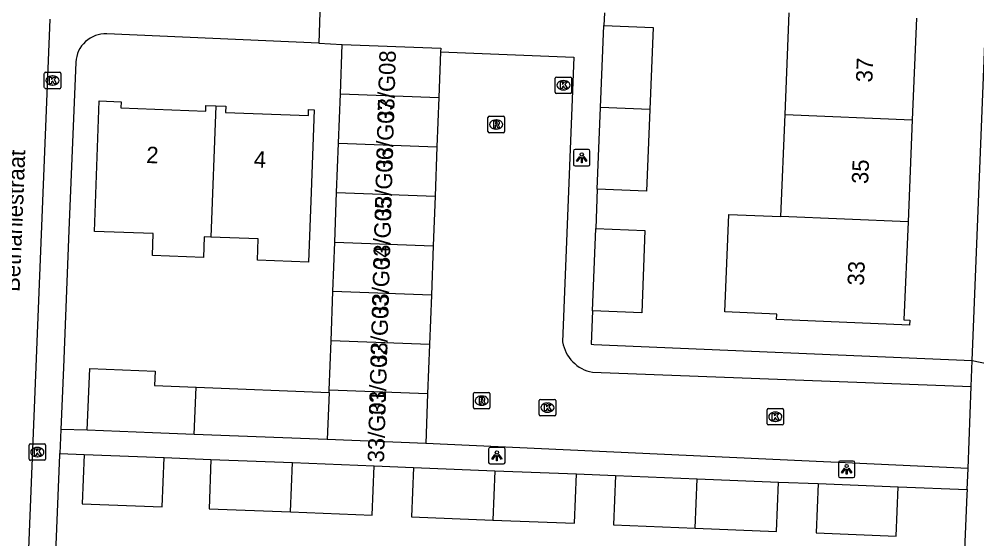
# Model space of a CAD drawing. Extents: x 161355 to 162026, y 386504 to 387459.
# Drawn here: x 161688.1 to 161746.4, y 387310.9 to 387342.4 of the extents above; entities that cross this region are included whole.
import ezdxf

# ---------------------------------------------------------------- set-up
doc = ezdxf.new("R2010")
doc.units = 0
for name, color, linetype in [('IMGEO_Kolk', 7, 'Continuous'), ('IMGEO_Lichtpunt', 7, 'Continuous'), ('IMGEO_Muur', 7, 'Continuous'), ('IMGEO_Openbare_ruimte_label', 7, 'Continuous'), ('IMGEO_Pand', 7, 'Continuous'), ('IMGEO_Pand_nummerreeks', 7, 'Continuous'), ('IMGEO_Rijbaan_lokaal_open', 7, 'Continuous'), ('IMGEO_Rioolput', 7, 'Continuous'), ('IMGEO_Voetpad_open', 7, 'Continuous')]:
    doc.layers.add(name, color=color, linetype=linetype)

msp = doc.modelspace()

# ---------------------------------------------------------------- linework, layer by layer
at = {"layer": 'IMGEO_Kolk'}
for p, q in [((161689.668, 387338.28), (161689.668, 387339.132)), ((161689.743, 387339.206), (161690.595, 387339.206)), ((161690.669, 387339.132), (161690.669, 387338.28)), ((161690.156, 387338.986), (161690.181, 387338.986)), ((161720.731, 387337.988), (161720.731, 387338.84)), ((161720.806, 387338.914), (161721.658, 387338.914)), ((161721.219, 387338.694), (161721.244, 387338.694)), ((161721.732, 387338.84), (161721.732, 387337.988)), ((161690.595, 387338.206), (161689.743, 387338.206)), ((161690.179, 387338.426), (161690.154, 387338.426)), ((161721.242, 387338.134), (161721.217, 387338.134)), ((161721.658, 387337.914), (161720.806, 387337.914)), ((161719.836, 387319.328), (161720.688, 387319.328)), ((161719.761, 387318.402), (161719.761, 387319.254)), ((161720.249, 387319.108), (161720.274, 387319.108)), ((161720.762, 387319.254), (161720.762, 387318.402)), ((161733.687, 387318.775), (161734.539, 387318.775)), ((161720.688, 387318.328), (161719.836, 387318.328)), ((161720.272, 387318.548), (161720.247, 387318.548)), ((161733.612, 387317.849), (161733.612, 387318.701)), ((161734.1, 387318.555), (161734.125, 387318.555)), ((161734.613, 387318.701), (161734.613, 387317.849)), ((161734.539, 387317.775), (161733.687, 387317.775)), ((161734.123, 387317.995), (161734.098, 387317.995)), ((161688.742, 387315.701), (161688.742, 387316.553)), ((161688.817, 387316.627), (161689.669, 387316.627)), ((161689.23, 387316.407), (161689.255, 387316.407)), ((161689.743, 387316.553), (161689.743, 387315.701)), ((161689.253, 387315.847), (161689.228, 387315.847)), ((161689.669, 387315.627), (161688.817, 387315.627))]:
    msp.add_line(p, q, dxfattribs=at)
for points in [[(161689.668, 387338.28), (161689.668, 387339.132)], [(161689.743, 387339.206), (161690.595, 387339.206)], [(161690.669, 387339.132), (161690.669, 387338.28)], [(161689.989, 387338.906), (161690.112, 387338.906), (161690.112, 387338.755), (161690.242, 387338.906), (161690.406, 387338.906), (161690.26, 387338.755), (161690.413, 387338.506), (161690.261, 387338.506), (161690.176, 387338.67), (161690.112, 387338.603), (161690.112, 387338.506), (161689.989, 387338.506), (161689.989, 387338.906)], [(161720.731, 387337.988), (161720.731, 387338.84)], [(161720.806, 387338.914), (161721.658, 387338.914)], [(161721.052, 387338.614), (161721.175, 387338.614), (161721.175, 387338.463), (161721.305, 387338.614), (161721.469, 387338.614), (161721.323, 387338.463), (161721.476, 387338.214), (161721.324, 387338.214), (161721.239, 387338.378), (161721.175, 387338.311), (161721.175, 387338.214), (161721.052, 387338.214), (161721.052, 387338.614)], [(161721.732, 387338.84), (161721.732, 387337.988)], [(161690.595, 387338.206), (161689.743, 387338.206)], [(161721.658, 387337.914), (161720.806, 387337.914)], [(161719.836, 387319.328), (161720.688, 387319.328)], [(161719.761, 387318.402), (161719.761, 387319.254)], [(161720.082, 387319.028), (161720.205, 387319.028), (161720.205, 387318.877), (161720.335, 387319.028), (161720.499, 387319.028), (161720.353, 387318.877), (161720.506, 387318.628), (161720.354, 387318.628), (161720.269, 387318.792), (161720.205, 387318.725), (161720.205, 387318.628), (161720.082, 387318.628), (161720.082, 387319.028)], [(161720.762, 387319.254), (161720.762, 387318.402)], [(161733.687, 387318.775), (161734.539, 387318.775)], [(161720.688, 387318.328), (161719.836, 387318.328)], [(161733.612, 387317.849), (161733.612, 387318.701)], [(161733.933, 387318.475), (161734.056, 387318.475), (161734.056, 387318.324), (161734.186, 387318.475), (161734.35, 387318.475), (161734.204, 387318.324), (161734.357, 387318.075), (161734.205, 387318.075), (161734.12, 387318.239), (161734.056, 387318.172), (161734.056, 387318.075), (161733.933, 387318.075), (161733.933, 387318.475)], [(161734.613, 387318.701), (161734.613, 387317.849)], [(161734.539, 387317.775), (161733.687, 387317.775)], [(161688.742, 387315.701), (161688.742, 387316.553)], [(161688.817, 387316.627), (161689.669, 387316.627)], [(161689.743, 387316.553), (161689.743, 387315.701)], [(161689.063, 387316.327), (161689.186, 387316.327), (161689.186, 387316.176), (161689.316, 387316.327), (161689.48, 387316.327), (161689.334, 387316.176), (161689.487, 387315.927), (161689.335, 387315.927), (161689.25, 387316.091), (161689.186, 387316.024), (161689.186, 387315.927), (161689.063, 387315.927), (161689.063, 387316.327)], [(161689.669, 387315.627), (161688.817, 387315.627)]]:
    msp.add_lwpolyline(points, dxfattribs=at)
for centre, start, end in [((161689.745, 387339.13), 91.55205, 178.44795), ((161689.745, 387339.13), 91.55205, 178.44795), ((161690.593, 387339.13), 1.55205, 88.44795), ((161690.593, 387339.13), 1.55205, 88.44795), ((161720.808, 387338.838), 91.55205, 178.44795), ((161720.808, 387338.838), 91.55205, 178.44795), ((161721.656, 387338.838), 1.55205, 88.44795), ((161721.656, 387338.838), 1.55205, 88.44795), ((161689.745, 387338.282), 181.55205, 268.44795), ((161689.745, 387338.282), 181.55205, 268.44795), ((161690.593, 387338.282), 271.55205, 358.44795), ((161690.593, 387338.282), 271.55205, 358.44795), ((161720.808, 387337.99), 181.55205, 268.44795), ((161720.808, 387337.99), 181.55205, 268.44795), ((161721.656, 387337.99), 271.55205, 358.44795), ((161721.656, 387337.99), 271.55205, 358.44795), ((161719.838, 387319.252), 91.55205, 178.44795), ((161719.838, 387319.252), 91.55205, 178.44795), ((161720.686, 387319.252), 1.55205, 88.44795), ((161720.686, 387319.252), 1.55205, 88.44795), ((161733.689, 387318.699), 91.55205, 178.44795), ((161733.689, 387318.699), 91.55205, 178.44795), ((161734.537, 387318.699), 1.55205, 88.44795), ((161734.537, 387318.699), 1.55205, 88.44795), ((161719.838, 387318.404), 181.55205, 268.44795), ((161719.838, 387318.404), 181.55205, 268.44795), ((161720.686, 387318.404), 271.55205, 358.44795), ((161720.686, 387318.404), 271.55205, 358.44795), ((161733.689, 387317.851), 181.55205, 268.44795), ((161733.689, 387317.851), 181.55205, 268.44795), ((161734.537, 387317.851), 271.55205, 358.44795), ((161734.537, 387317.851), 271.55205, 358.44795), ((161688.819, 387316.551), 91.55205, 178.44795), ((161688.819, 387316.551), 91.55205, 178.44795), ((161689.667, 387316.551), 1.55205, 88.44795), ((161689.667, 387316.551), 1.55205, 88.44795), ((161688.819, 387315.703), 181.55205, 268.44795), ((161688.819, 387315.703), 181.55205, 268.44795), ((161689.667, 387315.703), 271.55205, 358.44795), ((161689.667, 387315.703), 271.55205, 358.44795)]:
    msp.add_arc(centre, 0.0765, start, end, dxfattribs=at)
for centre, major_axis, ratio, start_param, end_param in [((161690.155, 387338.706), (-0.387, 0.002), 0.722429, 4.712389, 7.853982), ((161690.18, 387338.706), (-0.39, 0.002), 0.717154, 1.570796, 4.712389), ((161721.218, 387338.414), (-0.387, 0.002), 0.722429, 4.712389, 7.853982), ((161721.243, 387338.414), (-0.39, 0.002), 0.717154, 1.570796, 4.712389), ((161720.248, 387318.828), (-0.387, 0.002), 0.722429, 4.712389, 7.853982), ((161720.273, 387318.828), (-0.39, 0.002), 0.717154, 1.570796, 4.712389), ((161734.099, 387318.275), (-0.387, 0.002), 0.722429, 4.712389, 7.853982), ((161734.124, 387318.275), (-0.39, 0.002), 0.717154, 1.570796, 4.712389), ((161689.229, 387316.127), (-0.387, 0.002), 0.722429, 4.712389, 7.853982), ((161689.254, 387316.127), (-0.39, 0.002), 0.717154, 1.570796, 4.712389)]:
    msp.add_ellipse(centre, major_axis=major_axis, ratio=ratio, start_param=start_param, end_param=end_param, dxfattribs=at)
at = {"layer": 'IMGEO_Lichtpunt'}
for p, q in [((161722.748, 387334.512), (161721.94, 387334.512)), ((161722.748, 387334.512), (161721.94, 387334.512)), ((161721.846, 387334.417), (161721.846, 387333.61)), ((161721.846, 387334.417), (161721.846, 387333.61)), ((161722.842, 387333.61), (161722.842, 387334.417)), ((161722.842, 387333.61), (161722.842, 387334.417)), ((161721.94, 387333.516), (161722.748, 387333.516)), ((161721.94, 387333.516), (161722.748, 387333.516)), ((161717.587, 387316.405), (161716.779, 387316.405)), ((161717.587, 387316.405), (161716.779, 387316.405)), ((161716.685, 387316.31), (161716.685, 387315.503)), ((161716.685, 387316.31), (161716.685, 387315.503)), ((161717.681, 387315.503), (161717.681, 387316.31)), ((161717.681, 387315.503), (161717.681, 387316.31)), ((161716.779, 387315.409), (161717.587, 387315.409)), ((161716.779, 387315.409), (161717.587, 387315.409)), ((161737.953, 387315.483), (161737.953, 387314.676)), ((161737.953, 387315.483), (161737.953, 387314.676)), ((161738.855, 387315.578), (161738.047, 387315.578)), ((161738.855, 387315.578), (161738.047, 387315.578)), ((161738.949, 387314.676), (161738.949, 387315.483)), ((161738.949, 387314.676), (161738.949, 387315.483)), ((161738.047, 387314.582), (161738.855, 387314.582)), ((161738.047, 387314.582), (161738.855, 387314.582))]:
    msp.add_line(p, q, dxfattribs=at)
for points in [[(161722.22, 387334.081), (161722.259, 387334.053), (161722.071, 387333.791), (161722.033, 387333.818), (161722.22, 387334.081)], [(161722.322, 387334.033), (161722.369, 387334.033), (161722.369, 387333.711), (161722.322, 387333.711), (161722.322, 387334.033)], [(161722.432, 387334.053), (161722.47, 387334.08), (161722.657, 387333.818), (161722.618, 387333.79), (161722.432, 387334.053)], [(161717.059, 387315.974), (161717.098, 387315.946), (161716.91, 387315.684), (161716.872, 387315.711), (161717.059, 387315.974)], [(161717.161, 387315.926), (161717.208, 387315.926), (161717.208, 387315.604), (161717.161, 387315.604), (161717.161, 387315.926)], [(161717.271, 387315.946), (161717.309, 387315.973), (161717.496, 387315.711), (161717.457, 387315.683), (161717.271, 387315.946)], [(161738.327, 387315.147), (161738.366, 387315.119), (161738.178, 387314.857), (161738.14, 387314.884), (161738.327, 387315.147)], [(161738.429, 387315.099), (161738.476, 387315.099), (161738.476, 387314.777), (161738.429, 387314.777), (161738.429, 387315.099)], [(161738.539, 387315.119), (161738.577, 387315.146), (161738.764, 387314.884), (161738.725, 387314.856), (161738.539, 387315.119)]]:
    msp.add_lwpolyline(points, dxfattribs=at)
for centre in [(161722.345, 387334.215), (161717.184, 387316.108), (161738.452, 387315.281)]:
    msp.add_circle(centre, 0.0994, dxfattribs=at)
for centre, start, end in [((161721.94, 387334.417), 90, 180), ((161721.94, 387334.417), 90, 180), ((161722.748, 387334.417), 0, 90), ((161722.748, 387334.417), 0, 90), ((161721.94, 387333.61), 180, 270), ((161721.94, 387333.61), 180, 270), ((161722.748, 387333.61), 270, 0), ((161722.748, 387333.61), 270, 360), ((161716.779, 387316.31), 90, 180), ((161716.779, 387316.31), 90, 180), ((161717.587, 387316.31), 0, 90), ((161717.587, 387316.31), 0, 90), ((161716.779, 387315.503), 180, 270), ((161716.779, 387315.503), 180, 270), ((161717.587, 387315.503), 270, 0), ((161717.587, 387315.503), 270, 360), ((161738.047, 387315.483), 90, 180), ((161738.047, 387315.483), 90, 180), ((161738.855, 387315.483), 0, 90), ((161738.855, 387315.483), 0, 90), ((161738.047, 387314.676), 180, 270), ((161738.047, 387314.676), 180, 270), ((161738.855, 387314.676), 270, 0), ((161738.855, 387314.676), 270, 360)]:
    msp.add_arc(centre, 0.0946, start, end, dxfattribs=at)
at = {"layer": 'IMGEO_Muur'}
msp.add_lwpolyline([(161691.166, 387329.595), (161690.825, 387321.276)], dxfattribs=at)
at = {"layer": 'IMGEO_Pand'}
for points in [[(161734.705, 387336.64), (161734.962, 387342.813)], [(161723.491, 387337.071), (161723.691, 387342.043)], [(161723.691, 387342.043), (161726.689, 387341.922), (161726.488, 387336.95)], [(161742.698, 387342.491), (161742.442, 387336.318)], [(161707.668, 387337.897), (161707.781, 387340.899)], [(161707.781, 387340.899), (161713.768, 387340.673), (161713.759, 387340.437)], [(161713.759, 387340.437), (161713.655, 387337.671)], [(161699.783, 387329.191), (161699.395, 387329.206), (161699.347, 387327.956), (161696.245, 387328.073), (161696.295, 387329.4), (161692.709, 387329.536), (161693.008, 387337.463), (161694.341, 387337.413), (161694.327, 387337.043), (161699.479, 387336.849), (161699.492, 387337.187), (161700.092, 387337.165)], [(161707.554, 387334.895), (161707.668, 387337.897)], [(161707.668, 387337.897), (161713.655, 387337.671)], [(161713.655, 387337.671), (161713.541, 387334.669)], [(161700.092, 387337.165), (161700.697, 387337.142), (161700.683, 387336.764), (161705.725, 387336.574), (161705.739, 387336.934), (161706.075, 387336.921), (161705.887, 387331.925), (161705.727, 387327.664), (161702.625, 387327.781), (161702.674, 387329.083), (161699.783, 387329.191)], [(161700.092, 387337.165), (161699.783, 387329.191)], [(161723.29, 387332.095), (161723.491, 387337.071)], [(161726.488, 387336.95), (161726.287, 387331.974), (161723.29, 387332.095)], [(161726.488, 387336.95), (161723.491, 387337.071)], [(161734.448, 387330.44), (161734.705, 387336.64)], [(161734.705, 387336.64), (161742.442, 387336.318)], [(161742.442, 387336.318), (161742.185, 387330.118)], [(161707.441, 387331.893), (161707.554, 387334.895)], [(161707.554, 387334.895), (161713.541, 387334.669)], [(161713.541, 387334.669), (161713.428, 387331.667)], [(161707.327, 387328.891), (161707.441, 387331.893)], [(161707.441, 387331.893), (161713.428, 387331.667)], [(161713.428, 387331.667), (161713.314, 387328.665)], [(161742.185, 387330.118), (161741.937, 387324.158), (161742.285, 387324.143), (161742.273, 387323.846), (161734.188, 387324.182), (161734.202, 387324.516), (161731.051, 387324.647), (161731.297, 387330.571), (161734.448, 387330.44)], [(161742.185, 387330.118), (161734.448, 387330.44)], [(161723.194, 387329.717), (161726.191, 387329.596), (161725.989, 387324.592), (161722.992, 387324.713)], [(161722.992, 387324.713), (161723.194, 387329.717)], [(161707.214, 387325.889), (161707.327, 387328.891)], [(161707.327, 387328.891), (161713.314, 387328.665)], [(161713.314, 387328.665), (161713.201, 387325.663)], [(161707.1, 387322.887), (161707.214, 387325.889)], [(161713.201, 387325.663), (161707.214, 387325.889)], [(161713.201, 387325.663), (161713.088, 387322.661)], [(161706.987, 387319.885), (161707.1, 387322.887)], [(161713.088, 387322.661), (161707.1, 387322.887)], [(161713.088, 387322.661), (161712.974, 387319.659)], [(161692.281, 387317.469), (161692.441, 387321.207), (161696.398, 387321.037), (161696.361, 387320.166), (161698.894, 387320.067)], [(161698.786, 387317.199), (161698.894, 387320.067)], [(161698.894, 387320.067), (161706.982, 387319.751)], [(161706.982, 387319.751), (161706.87, 387316.883)], [(161706.982, 387319.751), (161706.987, 387319.885)], [(161712.974, 387319.659), (161706.987, 387319.885)], [(161712.974, 387319.659), (161712.861, 387316.657)], [(161698.786, 387317.199), (161696.238, 387317.299), (161692.281, 387317.469)], [(161706.87, 387316.883), (161698.786, 387317.199)], [(161712.861, 387316.657), (161706.87, 387316.883)], [(161692.093, 387315.99), (161691.974, 387312.992), (161696.837, 387312.798), (161696.956, 387315.796)], [(161692.093, 387315.99), (161696.956, 387315.796)], [(161699.802, 387315.683), (161699.683, 387312.685), (161704.639, 387312.488)], [(161699.802, 387315.683), (161704.758, 387315.485)], [(161704.639, 387312.488), (161704.758, 387315.485)], [(161704.639, 387312.488), (161709.607, 387312.29), (161709.726, 387315.287)], [(161704.758, 387315.485), (161709.726, 387315.287)], [(161712.108, 387315.193), (161711.989, 387312.195), (161716.945, 387311.998)], [(161712.108, 387315.193), (161717.064, 387314.995)], [(161717.064, 387314.995), (161716.945, 387311.998)], [(161716.945, 387311.998), (161721.914, 387311.8), (161722.033, 387314.797)], [(161717.064, 387314.995), (161722.033, 387314.797)], [(161724.398, 387314.703), (161724.278, 387311.706), (161729.234, 387311.508)], [(161724.398, 387314.703), (161729.354, 387314.506)], [(161729.234, 387311.508), (161729.354, 387314.506)], [(161729.234, 387311.508), (161734.191, 387311.311), (161734.31, 387314.309)], [(161729.354, 387314.506), (161734.31, 387314.309)], [(161736.719, 387314.213), (161736.6, 387311.215), (161741.46, 387311.021), (161741.58, 387314.019)], [(161736.719, 387314.213), (161741.58, 387314.019)]]:
    msp.add_lwpolyline(points, dxfattribs=at)
at = {"layer": 'IMGEO_Rijbaan_lokaal_open'}
for points in [[(161688.221, 387295.718), (161688.277, 387296.793), (161688.52, 387305.232), (161690.025, 387342.43)], [(161713.759, 387340.437), (161721.859, 387340.12), (161721.184, 387322.827)], [(161722.997, 387320.979), (161746.03, 387320.109)], [(161745.834, 387315.132), (161746.03, 387320.109)], [(161745.834, 387315.132), (161712.861, 387316.657)]]:
    msp.add_lwpolyline(points, dxfattribs=at)
msp.add_arc((161723.408, 387323.196), 2.255, 189.41676, 259.48776, dxfattribs=at)
at = {"layer": 'IMGEO_Rioolput'}
for p, q in [((161716.643, 387335.603), (161716.643, 387336.455)), ((161716.718, 387336.529), (161717.57, 387336.529)), ((161717.131, 387336.309), (161717.156, 387336.309)), ((161717.644, 387336.455), (161717.644, 387335.603)), ((161717.154, 387335.749), (161717.129, 387335.749)), ((161717.57, 387335.529), (161716.718, 387335.529)), ((161715.762, 387318.828), (161715.762, 387319.68)), ((161715.837, 387319.754), (161716.689, 387319.754)), ((161716.25, 387319.534), (161716.275, 387319.534)), ((161716.763, 387319.68), (161716.763, 387318.828)), ((161716.689, 387318.754), (161715.837, 387318.754)), ((161716.273, 387318.974), (161716.248, 387318.974))]:
    msp.add_line(p, q, dxfattribs=at)
for points in [[(161716.643, 387335.603), (161716.643, 387336.455)], [(161716.718, 387336.529), (161717.57, 387336.529)], [(161717.232, 387336.227), (161716.98, 387336.229), (161716.98, 387335.829)], [(161717.644, 387336.455), (161717.644, 387335.603)], [(161716.98, 387335.829), (161717.104, 387335.829), (161717.104, 387335.991), (161717.115, 387335.991)], [(161717.158, 387336.148), (161717.104, 387336.148), (161717.104, 387336.067)], [(161717.104, 387336.067), (161717.156, 387336.067)], [(161717.162, 387335.962), (161717.233, 387335.829), (161717.373, 387335.829), (161717.308, 387335.955)], [(161717.57, 387335.529), (161716.718, 387335.529)], [(161715.762, 387318.828), (161715.762, 387319.68)], [(161715.837, 387319.754), (161716.689, 387319.754)], [(161716.351, 387319.452), (161716.099, 387319.454), (161716.099, 387319.054)], [(161716.277, 387319.373), (161716.223, 387319.373), (161716.223, 387319.292)], [(161716.763, 387319.68), (161716.763, 387318.828)], [(161716.689, 387318.754), (161715.837, 387318.754)], [(161716.099, 387319.054), (161716.223, 387319.054), (161716.223, 387319.216), (161716.234, 387319.216)], [(161716.223, 387319.292), (161716.275, 387319.292)], [(161716.281, 387319.187), (161716.352, 387319.054), (161716.492, 387319.054), (161716.427, 387319.18)]]:
    msp.add_lwpolyline(points, dxfattribs=at)
for centre, radius, start, end in [((161716.72, 387336.453), 0.0765, 91.55205, 178.44795), ((161716.72, 387336.453), 0.0765, 91.55205, 178.44795), ((161717.231, 387336.117), 0.109, 350.36119, 89.41601), ((161717.568, 387336.453), 0.0765, 1.55205, 88.44795), ((161717.568, 387336.453), 0.0765, 1.55205, 88.44795), ((161717.114, 387335.938), 0.0533, 26.02933, 88.69889), ((161717.14, 387336.256), 0.19, 274.7715, 282.96867), ((161717.164, 387336.052), 0.0964, 77.00612, 93.18647), ((161717.178, 387336.109), 0.0378, 276.66336, 79.67722), ((161717.229, 387336.117), 0.112, 277.58423, 350.98172), ((161717.213, 387335.902), 0.108, 29.51342, 73.79051), ((161716.72, 387335.605), 0.0765, 181.55205, 268.44795), ((161716.72, 387335.605), 0.0765, 181.55205, 268.44795), ((161717.568, 387335.605), 0.0765, 271.55205, 358.44795), ((161717.568, 387335.605), 0.0765, 271.55205, 358.44795), ((161715.839, 387319.678), 0.0765, 91.55205, 178.44795), ((161715.839, 387319.678), 0.0765, 91.55205, 178.44795), ((161716.283, 387319.277), 0.0964, 77.00612, 93.18647), ((161716.297, 387319.334), 0.0378, 276.66336, 79.67722), ((161716.35, 387319.342), 0.109, 350.36119, 89.41601), ((161716.348, 387319.342), 0.112, 277.58423, 350.98172), ((161716.687, 387319.678), 0.0765, 1.55205, 88.44795), ((161716.687, 387319.678), 0.0765, 1.55205, 88.44795), ((161715.839, 387318.83), 0.0765, 181.55205, 268.44795), ((161715.839, 387318.83), 0.0765, 181.55205, 268.44795), ((161716.233, 387319.163), 0.0533, 26.02933, 88.69889), ((161716.259, 387319.481), 0.19, 274.7715, 282.96867), ((161716.332, 387319.127), 0.108, 29.51342, 73.79051), ((161716.687, 387318.83), 0.0765, 271.55205, 358.44795), ((161716.687, 387318.83), 0.0765, 271.55205, 358.44795)]:
    msp.add_arc(centre, radius, start, end, dxfattribs=at)
for centre, major_axis, ratio, start_param, end_param in [((161717.13, 387336.029), (-0.387, 0.002), 0.722429, 4.712389, 7.853982), ((161717.155, 387336.029), (-0.39, 0.002), 0.717154, 1.570796, 4.712389), ((161716.249, 387319.254), (-0.387, 0.002), 0.722429, 4.712389, 7.853982), ((161716.274, 387319.254), (-0.39, 0.002), 0.717154, 1.570796, 4.712389)]:
    msp.add_ellipse(centre, major_axis=major_axis, ratio=ratio, start_param=start_param, end_param=end_param, dxfattribs=at)
at = {"layer": 'IMGEO_Voetpad_open'}
for points in [[(161746.092, 387321.697), (161748.96, 387393.639)], [(161706.431, 387343.475), (161706.356, 387340.963)], [(161723.722, 387342.811), (161723.691, 387342.043)], [(161706.356, 387340.963), (161693.468, 387341.539)], [(161706.356, 387340.963), (161707.781, 387340.899)], [(161691.585, 387339.813), (161691.166, 387329.595), (161690.825, 387321.276), (161690.67, 387317.493)], [(161723.29, 387332.095), (161723.194, 387329.717)], [(161722.992, 387324.713), (161722.91, 387322.68), (161723.076, 387322.673), (161746.092, 387321.697)], [(161746.03, 387320.109), (161746.092, 387321.697)], [(161746.092, 387321.697), (161748.919, 387321.107)], [(161690.67, 387317.493), (161690.611, 387316.049)], [(161692.281, 387317.469), (161690.67, 387317.493)], [(161689.731, 387294.569), (161690.607, 387315.961), (161690.611, 387316.049)], [(161690.611, 387316.049), (161692.093, 387315.99)], [(161696.956, 387315.796), (161699.802, 387315.683)], [(161709.726, 387315.287), (161712.108, 387315.193)], [(161722.033, 387314.797), (161724.398, 387314.703)], [(161745.78, 387313.85), (161745.834, 387315.132)], [(161734.31, 387314.309), (161736.719, 387314.213)], [(161741.58, 387314.019), (161745.78, 387313.85)], [(161745.78, 387313.85), (161745.767, 387313.542), (161744.925, 387293.803)]]:
    msp.add_lwpolyline(points, dxfattribs=at)
msp.add_arc((161693.386, 387339.738), 1.803, 87.39816, 177.61998, dxfattribs=at)

# ---------------------------------------------------------------- texts
at = {"layer": 'IMGEO_Openbare_ruimte_label'}
msp.add_text('Bethaniëstraat', height=1, rotation=87.64984, dxfattribs=at).set_placement((161688.163, 387325.85))
at = {"layer": 'IMGEO_Pand_nummerreeks'}
for s, rotation, p in [('33/G08', 88.33863, (161710.921, 387336.133)), ('37', 87.62159, (161740.013, 387338.577)), ('33/G07', 88.33811, (161710.834, 387333.166)), ('2', 357.66923, (161695.851, 387333.695)), ('33/G06', 88.33811, (161710.748, 387330.202)), ('4', 357.66923, (161702.387, 387333.429)), ('35', 87.62159, (161739.757, 387332.402)), ('33/G05', 88.33811, (161710.662, 387327.237)), ('33/G04', 88.33811, (161710.576, 387324.273)), ('33', 87.62244, (161739.5, 387326.227)), ('33/G03', 88.33811, (161710.49, 387321.308)), ('33/G02', 88.33811, (161710.404, 387318.338)), ('33/G01', 88.33811, (161710.322, 387315.49))]:
    msp.add_text(s, height=1, rotation=rotation, dxfattribs=at).set_placement(p)

doc.saveas('drawing.dxf')
